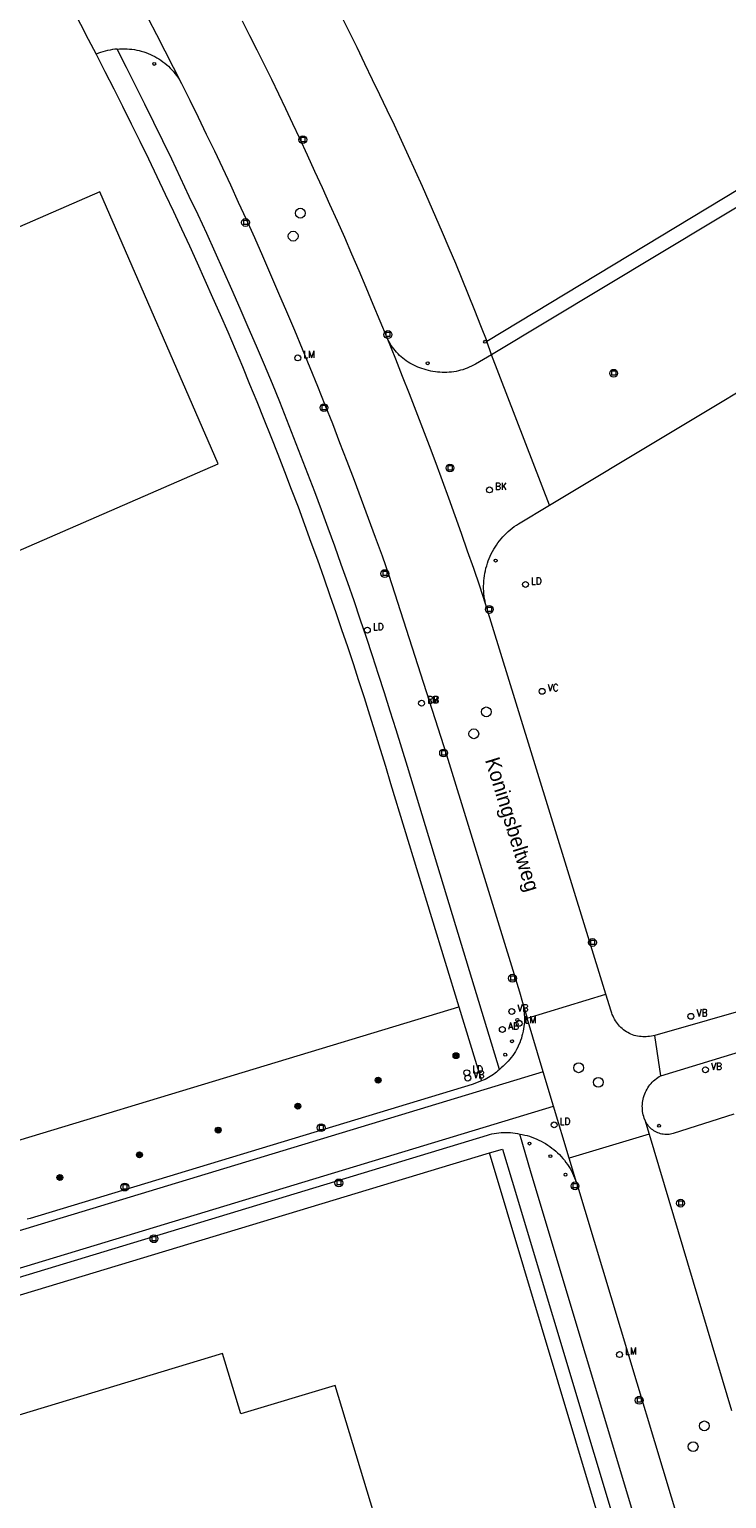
# Model space of a CAD drawing. Header units: metres. Extents: x 138165 to 154469, y 480134 to 494189.
# Tile 639 of 656: x 147378 to 147437, y 487111 to 487235. Entities that reach past the tile are written whole.
import ezdxf

# ---------------------------------------------------------------- set-up
doc = ezdxf.new("R2010")
doc.units = ezdxf.units.M
doc.header["$LTSCALE"] = 0.001
doc.header["$MEASUREMENT"] = 0
for name, color, linetype, lineweight in [('Level 5', 7, 'Continuous', 0), ('TOP-L-terrein schutting raster hek leuning', 7, 'Continuous', 0), ('TOP-L-topo objecten punt', 7, 'Continuous', 0), ('TOP-L-topo objecten vlak', 7, 'Continuous', 0), ('TOP-T-topo huisnummering naamgeving', 7, 'Continuous', 0)]:
    doc.layers.add(name, color=color, linetype=linetype, lineweight=lineweight)
doc.styles.add('Style-INTL_ISO', font='INTL_ISO.shx')
doc.styles.add('Style-STANDARD', font='STANDARD.shx')

# ---------------------------------------------------------------- blocks, each defined once
blk = doc.blocks.new('24')
at = {"layer": 'TOP-L-topo objecten punt', "color": 7, "linetype": 'Continuous', "lineweight": 0}
for radius in [0.025, 0.0182, 0.0115, 0.005]:
    blk.add_circle((0, 0), radius, dxfattribs=at)
blk = doc.blocks.new('22')
at = {"layer": 'TOP-L-topo objecten punt', "color": 7, "linetype": 'Continuous', "lineweight": 0}
blk.add_circle((0, 0), 0.025, dxfattribs=at)
at = {"layer": 'TOP-L-topo objecten punt', "color": 7, "linetype": 'Continuous', "lineweight": 0, "style": 'Style-STANDARD'}
blk.add_text('VC', height=0.06, dxfattribs=at).set_placement((0.0483, 0))
blk = doc.blocks.new('121')
at = {"layer": 'TOP-L-topo objecten punt', "color": 7, "linetype": 'Continuous', "lineweight": 0}
blk.add_circle((0, 0), 0.025, dxfattribs=at)
at = {"layer": 'TOP-L-topo objecten punt', "color": 7, "linetype": 'Continuous', "lineweight": 0, "style": 'Style-STANDARD'}
blk.add_text('LD', height=0.06, dxfattribs=at).set_placement((0.0483, 0))
blk = doc.blocks.new('*U13')
at = {"layer": 'Level 5', "color": 7, "linetype": 'Continuous', "lineweight": 0}
blk.add_circle((0, 0), 0.0415, dxfattribs=at)
blk = doc.blocks.new('150')
at = {"layer": 'Level 5', "color": 7, "linetype": 'Continuous', "lineweight": 0}
blk.add_blockref('*U13', (0, 0), dxfattribs=at)
blk = doc.blocks.new('72')
at = {"layer": 'TOP-L-topo objecten punt', "color": 7, "linetype": 'Continuous', "lineweight": 0}
blk.add_circle((0, 0), 0.025, dxfattribs=at)
at = {"layer": 'TOP-L-topo objecten punt', "color": 7, "linetype": 'Continuous', "lineweight": 0, "style": 'Style-STANDARD'}
blk.add_text('BK', height=0.06, dxfattribs=at).set_placement((0.0483, 0))
blk = doc.blocks.new('39')
at = {"layer": 'TOP-L-topo objecten punt', "color": 7, "linetype": 'Continuous', "lineweight": 0}
for p, q in [((0.0175, 0.0175), (-0.0175, 0.0175)), ((-0.0175, 0.0175), (-0.0175, -0.0175)), ((0.0175, 0.0175), (0.0175, -0.0175)), ((0.0175, -0.0175), (-0.0175, -0.0175))]:
    blk.add_line(p, q, dxfattribs=at)
blk.add_circle((0, 0), 0.0332, dxfattribs=at)
blk = doc.blocks.new('10')
at = {"layer": 'TOP-L-topo objecten punt', "linetype": 'Continuous', "lineweight": 0}
blk.add_circle((0, 0), 0.0125, dxfattribs=at)
blk = doc.blocks.new('16')
at = {"layer": 'TOP-L-topo objecten punt', "color": 7, "linetype": 'Continuous', "lineweight": 0}
blk.add_circle((0, 0), 0.025, dxfattribs=at)
at = {"layer": 'TOP-L-topo objecten punt', "color": 7, "linetype": 'Continuous', "lineweight": 0, "style": 'Style-STANDARD'}
blk.add_text('LM', height=0.06, dxfattribs=at).set_placement((0.0483, 0))
blk = doc.blocks.new('14')
at = {"layer": 'TOP-L-topo objecten punt', "color": 7, "linetype": 'Continuous', "lineweight": 0}
blk.add_circle((0, 0), 0.025, dxfattribs=at)
at = {"layer": 'TOP-L-topo objecten punt', "color": 7, "linetype": 'Continuous', "lineweight": 0, "style": 'Style-STANDARD'}
blk.add_text('VB', height=0.06, dxfattribs=at).set_placement((0.0483, 0))
blk = doc.blocks.new('127')
at = {"layer": 'TOP-L-topo objecten punt', "color": 7, "linetype": 'Continuous', "lineweight": 0}
blk.add_circle((0, 0), 0.025, dxfattribs=at)
at = {"layer": 'TOP-L-topo objecten punt', "color": 7, "linetype": 'Continuous', "lineweight": 0, "style": 'Style-STANDARD'}
blk.add_text('RB', height=0.06, dxfattribs=at).set_placement((0.0483, 0))
blk = doc.blocks.new('11')
at = {"layer": 'TOP-L-topo objecten punt', "color": 7, "linetype": 'Continuous', "lineweight": 0}
blk.add_circle((0, 0), 0.025, dxfattribs=at)
at = {"layer": 'TOP-L-topo objecten punt', "color": 7, "linetype": 'Continuous', "lineweight": 0, "style": 'Style-STANDARD'}
blk.add_text('AB', height=0.06, dxfattribs=at).set_placement((0.0483, 0))

msp = doc.modelspace()

# ---------------------------------------------------------------- linework, layer by layer
at = {"layer": 'TOP-L-terrein schutting raster hek leuning', "flags": 128}
msp.add_lwpolyline([(147404.77, 487236.58), (147405.44, 487235.23), (147406.11, 487233.87), (147406.77, 487232.51), (147407.42, 487231.15), (147408.04, 487229.87), (147408.66, 487228.58), (147409.27, 487227.29), (147409.87, 487226), (147410.47, 487224.71), (147411.06, 487223.41), (147411.64, 487222.11), (147412.22, 487220.8), (147412.79, 487219.5), (147413.36, 487218.19), (147413.92, 487216.88), (147414.47, 487215.56), (147415.01, 487214.24), (147415.55, 487212.92), (147416.09, 487211.6), (147416.61, 487210.28), (147417.14, 487208.95), (147446.54, 487226.72)], dxfattribs=at)
at = {"layer": 'TOP-L-topo objecten vlak', "flags": 128}
for points in [[(147381.71, 487248.56), (147382.48, 487247.21), (147383.24, 487245.86), (147384, 487244.51), (147384.75, 487243.15), (147385.5, 487241.79), (147386.24, 487240.43), (147386.97, 487239.06), (147387.7, 487237.69), (147388.42, 487236.32), (147389.14, 487234.95), (147389.85, 487233.57), (147390.56, 487232.19), (147391.26, 487230.8)], [(147379.99, 487240.89), (147380.67, 487239.63), (147381.35, 487238.36), (147382.02, 487237.1), (147382.69, 487235.83), (147383.36, 487234.56), (147384.02, 487233.29)], [(147408.68, 487209.24), (147408.1, 487210.66), (147407.51, 487212.08), (147406.91, 487213.5), (147406.31, 487214.92), (147405.7, 487216.33), (147405.09, 487217.74), (147404.47, 487219.14), (147403.84, 487220.55), (147403.21, 487221.95), (147402.57, 487223.35), (147401.93, 487224.74), (147401.28, 487226.14), (147400.69, 487227.39), (147400.1, 487228.64), (147399.5, 487229.89), (147398.9, 487231.14), (147398.29, 487232.38), (147397.67, 487233.62), (147397.05, 487234.85), (147396.42, 487236.08)], [(147404.77, 487236.58), (147405.44, 487235.23), (147406.11, 487233.87), (147406.77, 487232.51), (147407.42, 487231.15), (147408.04, 487229.87), (147408.66, 487228.58), (147409.27, 487227.29), (147409.87, 487226), (147410.47, 487224.71), (147411.06, 487223.41), (147411.64, 487222.11), (147412.22, 487220.8), (147412.79, 487219.5), (147413.36, 487218.19), (147413.92, 487216.88), (147414.47, 487215.56), (147415.01, 487214.24), (147415.55, 487212.92), (147416.09, 487211.6), (147416.61, 487210.28), (147417.14, 487208.95)], [(147385.8, 487233.72), (147385.6, 487233.7), (147385.4, 487233.67), (147385.2, 487233.63), (147384.99, 487233.59), (147384.8, 487233.54), (147384.6, 487233.49), (147384.4, 487233.43), (147384.21, 487233.36), (147384.02, 487233.29)], [(147384.02, 487233.29), (147384.77, 487231.82), (147385.52, 487230.34), (147386.26, 487228.87), (147387, 487227.39), (147387.73, 487225.9), (147388.45, 487224.41), (147389.17, 487222.92), (147389.88, 487221.43), (147390.58, 487219.94), (147391.26, 487218.49), (147391.93, 487217.04), (147392.59, 487215.59), (147393.24, 487214.13), (147393.89, 487212.67), (147394.53, 487211.21), (147395.17, 487209.74), (147395.8, 487208.27), (147396.42, 487206.8), (147397.03, 487205.32), (147397.64, 487203.84), (147398.24, 487202.36), (147398.83, 487200.88), (147399.41, 487199.39), (147399.99, 487197.91), (147400.56, 487196.41), (147401.13, 487194.92), (147401.68, 487193.42), (147402.23, 487191.92), (147402.78, 487190.42), (147403.31, 487188.91), (147403.84, 487187.41), (147404.34, 487185.97), (147404.83, 487184.53), (147405.32, 487183.09), (147405.8, 487181.64), (147406.27, 487180.2), (147406.74, 487178.75), (147407.2, 487177.3), (147407.65, 487175.84), (147408.1, 487174.39), (147408.54, 487172.93), (147408.98, 487171.48), (147414.77, 487152.53)], [(147385.8, 487233.72), (147386.01, 487233.73), (147386.22, 487233.73), (147386.43, 487233.73), (147386.64, 487233.73), (147386.85, 487233.72), (147387.05, 487233.7), (147387.26, 487233.67), (147387.46, 487233.64), (147387.66, 487233.59), (147387.85, 487233.54), (147388.05, 487233.48), (147388.24, 487233.42), (147388.43, 487233.35), (147388.62, 487233.27), (147388.81, 487233.18), (147388.99, 487233.09), (147389.17, 487232.99), (147389.34, 487232.88), (147389.51, 487232.77), (147389.68, 487232.65), (147389.84, 487232.52), (147390, 487232.39), (147390.15, 487232.26), (147390.3, 487232.11), (147390.44, 487231.97), (147390.57, 487231.81), (147390.7, 487231.66), (147390.83, 487231.49), (147390.94, 487231.33), (147391.06, 487231.16), (147391.16, 487230.98), (147391.26, 487230.8)], [(147418.2, 487147.23), (147414.99, 487157.82), (147410.4, 487172.9), (147409.92, 487174.47), (147409.44, 487176.03), (147408.95, 487177.6), (147408.46, 487179.16), (147407.96, 487180.72), (147407.45, 487182.28), (147406.93, 487183.83), (147406.41, 487185.39), (147405.88, 487186.94), (147405.34, 487188.48), (147404.79, 487190.03), (147404.24, 487191.57), (147403.68, 487193.11), (147403.12, 487194.65), (147402.55, 487196.19), (147401.97, 487197.72), (147401.38, 487199.25), (147400.79, 487200.78), (147400.19, 487202.3), (147399.58, 487203.83), (147398.97, 487205.34), (147398.29, 487206.95), (147397.61, 487208.55), (147396.92, 487210.14), (147396.23, 487211.74), (147395.53, 487213.33), (147394.82, 487214.91), (147394.11, 487216.5), (147393.39, 487218.08), (147392.66, 487219.66), (147391.92, 487221.23), (147391.18, 487222.81), (147390.43, 487224.38), (147389.68, 487225.94), (147388.92, 487227.5), (147388.15, 487229.06), (147387.37, 487230.62), (147386.59, 487232.17), (147385.8, 487233.72)], [(147391.26, 487230.8), (147391.96, 487229.38), (147392.66, 487227.95), (147393.36, 487226.51), (147394.04, 487225.08), (147394.72, 487223.64), (147395.4, 487222.2), (147396.07, 487220.75), (147396.73, 487219.31), (147397.43, 487217.75), (147398.12, 487216.18), (147398.8, 487214.61), (147399.48, 487213.04), (147400.16, 487211.47), (147400.82, 487209.89), (147401.48, 487208.31), (147402.13, 487206.73), (147402.77, 487205.15), (147403.41, 487203.56), (147404.04, 487201.97), (147404.66, 487200.37), (147405.28, 487198.78), (147405.89, 487197.18), (147406.49, 487195.58), (147407.08, 487193.97), (147407.67, 487192.36), (147408.25, 487190.76), (147408.82, 487189.14), (147413.72, 487173.9), (147419.9, 487153.8), (147420.16, 487152.89)], [(147417.14, 487208.95), (147446.54, 487226.72), (147449.51, 487221.78)], [(147449.51, 487221.78), (147449.2, 487221.59), (147449.13, 487221.55), (147449.05, 487221.51), (147448.97, 487221.48), (147448.89, 487221.46), (147448.81, 487221.44), (147448.73, 487221.43), (147448.64, 487221.43), (147448.56, 487221.44), (147448.48, 487221.45), (147448.39, 487221.47), (147448.31, 487221.5), (147448.24, 487221.53), (147448.16, 487221.57), (147448.09, 487221.62), (147448.03, 487221.67), (147447.97, 487221.73), (147447.91, 487221.8), (147447.86, 487221.86), (147447.82, 487221.94), (147446, 487224.92), (147417.52, 487207.8)], [(147359.73, 487210.91), (147369.76, 487187.86), (147394.37, 487198.57), (147384.34, 487221.62), (147359.73, 487210.91)], [(147422.45, 487195.05), (147452.94, 487213.38), (147451.39, 487215.93), (147451.35, 487216.01), (147451.31, 487216.08), (147451.28, 487216.16), (147451.26, 487216.24), (147451.24, 487216.33), (147451.23, 487216.41), (147451.23, 487216.49), (147451.24, 487216.58), (147451.26, 487216.66), (147451.28, 487216.74), (147451.3, 487216.82), (147451.34, 487216.9), (147451.38, 487216.97), (147451.43, 487217.04), (147451.48, 487217.11), (147451.54, 487217.17), (147451.6, 487217.23), (147451.67, 487217.28), (147451.74, 487217.32), (147452.07, 487217.52)], [(147417.52, 487207.8), (147416.18, 487207.02), (147416.01, 487206.92), (147415.83, 487206.83), (147415.65, 487206.75), (147415.47, 487206.67), (147415.29, 487206.61), (147415.1, 487206.54), (147414.91, 487206.49), (147414.72, 487206.44), (147414.53, 487206.4), (147414.33, 487206.37), (147414.14, 487206.34), (147413.94, 487206.32), (147413.75, 487206.31), (147413.55, 487206.31), (147413.36, 487206.31), (147413.16, 487206.32), (147412.96, 487206.33), (147412.77, 487206.36), (147412.57, 487206.39), (147412.38, 487206.43), (147412.19, 487206.47), (147412, 487206.53), (147411.81, 487206.59), (147411.63, 487206.65), (147411.45, 487206.71), (147411.28, 487206.77), (147411.11, 487206.84), (147410.94, 487206.92), (147410.78, 487207), (147410.62, 487207.09), (147410.46, 487207.19), (147410.31, 487207.29), (147410.16, 487207.4), (147410.02, 487207.51), (147409.88, 487207.63), (147409.74, 487207.75), (147409.61, 487207.88), (147409.48, 487208.02), (147409.36, 487208.16), (147409.25, 487208.3), (147409.14, 487208.45), (147409.04, 487208.6), (147408.94, 487208.75), (147408.85, 487208.91), (147408.76, 487209.08), (147408.68, 487209.24)], [(147417.03, 487186.69), (147416.53, 487188.19), (147416.02, 487189.68), (147415.5, 487191.17), (147414.98, 487192.66), (147414.45, 487194.15), (147413.92, 487195.64), (147413.37, 487197.12), (147412.83, 487198.6), (147412.27, 487200.08), (147411.72, 487201.55), (147411.15, 487203.03), (147410.58, 487204.5), (147410, 487205.97), (147409.42, 487207.43), (147408.68, 487209.24)], [(147417.52, 487207.8), (147417.14, 487208.95)], [(147422.45, 487195.05), (147417.52, 487207.8)], [(147417.03, 487186.69), (147416.98, 487186.91), (147416.95, 487187.12), (147416.91, 487187.34), (147416.89, 487187.55), (147416.87, 487187.77), (147416.86, 487187.99), (147416.86, 487188.2), (147416.87, 487188.42), (147416.88, 487188.64), (147416.9, 487188.86), (147416.93, 487189.07), (147416.97, 487189.29), (147417.01, 487189.5), (147417.06, 487189.71), (147417.12, 487189.92), (147417.18, 487190.13), (147417.26, 487190.33), (147417.33, 487190.54), (147417.42, 487190.74), (147417.51, 487190.93), (147417.61, 487191.13), (147417.72, 487191.32), (147417.83, 487191.5), (147417.95, 487191.68), (147418.08, 487191.86), (147418.21, 487192.03), (147418.35, 487192.2), (147418.49, 487192.37), (147418.64, 487192.53), (147418.8, 487192.68), (147418.95, 487192.83), (147419.12, 487192.97), (147419.29, 487193.11), (147419.46, 487193.24), (147419.64, 487193.36), (147419.82, 487193.48), (147422.45, 487195.05)], [(147565.71, 487190.49), (147492.33, 487168.36), (147453.14, 487156.34), (147431.36, 487150.12)], [(147431.88, 487146.7), (147493.16, 487165.4), (147566.65, 487187.51)], [(147427.23, 487153.62), (147419.63, 487178.28), (147417.03, 487186.69)], [(147420.55, 487151.57), (147427.23, 487153.62)], [(147431.36, 487150.12), (147431.22, 487150.09), (147431.08, 487150.05), (147430.93, 487150.03), (147430.79, 487150.01), (147430.64, 487150), (147430.5, 487149.99), (147430.35, 487150), (147430.2, 487150.01), (147430.06, 487150.03), (147429.91, 487150.05), (147429.77, 487150.08), (147429.63, 487150.12), (147429.49, 487150.17), (147429.35, 487150.23), (147429.22, 487150.29), (147429.09, 487150.35), (147428.96, 487150.43), (147428.84, 487150.51), (147428.72, 487150.59), (147428.61, 487150.69), (147428.5, 487150.79), (147428.39, 487150.89), (147428.3, 487151), (147428.2, 487151.11), (147428.11, 487151.23), (147428.03, 487151.35), (147427.96, 487151.48), (147427.89, 487151.61), (147427.83, 487151.74), (147427.77, 487151.88), (147427.72, 487152.01), (147427.68, 487152.16), (147427.23, 487153.62)], [(147376.74, 487141), (147414.77, 487152.53)], [(147414.77, 487152.53), (147416.67, 487146.26)], [(147420.16, 487152.89), (147420.2, 487152.69), (147420.24, 487152.49), (147420.27, 487152.29), (147420.3, 487152.09), (147420.31, 487151.89), (147420.32, 487151.68), (147420.32, 487151.48), (147420.32, 487151.27), (147420.3, 487151.07), (147420.28, 487150.86), (147420.25, 487150.66), (147420.21, 487150.46), (147420.17, 487150.26), (147420.11, 487150.07), (147420.06, 487149.87), (147419.99, 487149.68), (147419.92, 487149.48), (147419.83, 487149.3), (147419.75, 487149.11), (147419.65, 487148.93), (147419.55, 487148.76), (147419.44, 487148.58), (147419.33, 487148.41), (147419.21, 487148.25), (147419.08, 487148.09), (147418.95, 487147.93), (147418.81, 487147.78), (147418.67, 487147.64), (147418.52, 487147.5), (147418.36, 487147.36), (147418.2, 487147.23)], [(147420.16, 487152.89), (147420.55, 487151.57)], [(147421.92, 487147.03), (147420.55, 487151.57)], [(147431.88, 487146.7), (147431.36, 487150.12)], [(147418.2, 487147.23), (147418.08, 487147.12), (147417.96, 487147.01), (147417.83, 487146.91), (147417.7, 487146.81), (147417.56, 487146.71), (147417.42, 487146.62), (147417.28, 487146.54), (147417.13, 487146.46), (147416.98, 487146.39), (147416.83, 487146.32), (147416.67, 487146.26)], [(147421.92, 487147.03), (147311.85, 487113.63)], [(147416.67, 487146.26), (147415.88, 487145.95), (147378.42, 487134.59), (147378.19, 487134.53)], [(147422.79, 487144.12), (147421.92, 487147.03)], [(147430.53, 487142.95), (147430.48, 487143.09), (147430.43, 487143.23), (147430.39, 487143.38), (147430.36, 487143.53), (147430.34, 487143.67), (147430.32, 487143.82), (147430.32, 487143.97), (147430.31, 487144.12), (147430.32, 487144.27), (147430.33, 487144.42), (147430.36, 487144.57), (147430.39, 487144.72), (147430.42, 487144.86), (147430.46, 487145.01), (147430.52, 487145.15), (147430.57, 487145.29), (147430.64, 487145.42), (147430.71, 487145.56), (147430.79, 487145.68), (147430.87, 487145.81), (147430.96, 487145.93), (147431.06, 487146.04), (147431.16, 487146.16), (147431.27, 487146.26), (147431.38, 487146.36), (147431.5, 487146.45), (147431.62, 487146.54), (147431.75, 487146.62), (147431.88, 487146.7)], [(147313.8, 487111.06), (147422.79, 487144.12)], [(147424.11, 487139.71), (147422.79, 487144.12)], [(147438.06, 487143.44), (147432.93, 487141.8), (147432.82, 487141.77), (147432.7, 487141.74), (147432.58, 487141.72), (147432.45, 487141.72), (147432.33, 487141.71), (147432.21, 487141.72), (147432.09, 487141.73), (147431.97, 487141.75), (147431.85, 487141.78), (147431.74, 487141.82), (147431.62, 487141.86), (147431.51, 487141.91), (147431.4, 487141.97), (147431.3, 487142.03), (147431.2, 487142.1), (147431.1, 487142.17), (147431.01, 487142.25), (147430.92, 487142.34), (147430.84, 487142.43), (147430.77, 487142.53), (147430.7, 487142.62), (147430.64, 487142.73), (147430.58, 487142.84), (147430.53, 487142.95)], [(147430.53, 487142.95), (147430.89, 487141.74)], [(147313.8, 487111.06), (147314.02, 487110.36), (147417.18, 487141.67), (147417.37, 487141.72), (147417.56, 487141.77), (147417.76, 487141.81), (147417.95, 487141.84), (147418.15, 487141.86), (147418.35, 487141.88), (147418.55, 487141.89), (147418.75, 487141.89), (147418.95, 487141.89), (147419.14, 487141.88), (147419.34, 487141.86), (147419.54, 487141.83), (147419.73, 487141.79), (147419.93, 487141.75)], [(147434.62, 487092.69), (147420.88, 487138.45), (147419.93, 487141.75)], [(147419.93, 487141.75), (147420.14, 487141.72), (147420.35, 487141.67), (147420.55, 487141.62), (147420.76, 487141.56), (147420.96, 487141.49), (147421.16, 487141.41), (147421.36, 487141.33), (147421.55, 487141.24), (147421.75, 487141.15), (147421.93, 487141.05), (147422.12, 487140.94), (147422.3, 487140.82), (147422.48, 487140.7), (147422.65, 487140.57), (147422.81, 487140.44), (147422.98, 487140.3), (147423.13, 487140.16), (147423.29, 487140.01), (147423.43, 487139.85), (147423.57, 487139.69), (147423.71, 487139.53), (147423.84, 487139.35), (147423.96, 487139.18), (147424.08, 487139), (147424.19, 487138.82), (147424.3, 487138.63), (147424.39, 487138.44), (147424.48, 487138.25), (147424.57, 487138.05), (147424.65, 487137.85), (147424.72, 487137.65)], [(147430.89, 487141.74), (147424.11, 487139.71)], [(147430.89, 487141.74), (147437.87, 487118.33)], [(147271.22, 487095.91), (147417.36, 487140.15)], [(147417.36, 487140.15), (147418.45, 487140.47), (147419.29, 487137.76), (147433.12, 487091.65)], [(147431.99, 487091.28), (147417.36, 487140.15)], [(147424.72, 487137.65), (147424.11, 487139.71)], [(147424.72, 487137.65), (147436.47, 487098.72)], [(147404.28, 487120.45), (147396.28, 487118.03), (147394.72, 487123.16), (147313.25, 487098.49), (147338.77, 487014.19), (147420.25, 487038.86), (147420.17, 487039.13), (147424.27, 487040.38), (147424.15, 487040.79), (147420.04, 487039.54), (147409.93, 487072.95), (147406.29, 487084.98), (147414.28, 487087.4), (147404.28, 487120.45)]]:
    msp.add_lwpolyline(points, dxfattribs=at)

# ---------------------------------------------------------------- block references
at = {"layer": 'TOP-L-topo objecten punt', "xscale": 10, "yscale": 10, "zscale": 10}
for name, p in [('10', (147388.95, 487232.46)), ('39', (147401.54, 487226.04)), ('150', (147401.33, 487219.81)), ('39', (147396.68, 487219.02)), ('150', (147400.72, 487217.86)), ('39', (147408.75, 487209.52)), ('10', (147416.99, 487208.91)), ('16', (147401.11, 487207.54)), ('10', (147412.12, 487207.09)), ('39', (147427.88, 487206.24)), ('39', (147403.33, 487203.32)), ('39', (147414.01, 487198.21)), ('72', (147417.36, 487196.35)), ('39', (147408.49, 487189.26)), ('10', (147417.88, 487190.36)), ('121', (147420.41, 487188.34)), ('39', (147417.35, 487186.22)), ('121', (147407.01, 487184.47)), ('22', (147421.82, 487179.28)), ('16', (147411.6, 487178.27)), ('127', (147411.6, 487178.27)), ('150', (147417.09, 487177.54)), ('150', (147416.03, 487175.68)), ('39', (147413.47, 487174.05)), ('39', (147426.09, 487157.99)), ('39', (147419.31, 487154.96)), ('14', (147419.25, 487152.14)), ('14', (147434.43, 487151.73)), ('11', (147418.45, 487150.62)), ('10', (147419.72, 487151.42)), ('16', (147419.87, 487151.14)), ('10', (147419.27, 487149.62)), ('24', (147414.52, 487148.4)), ('10', (147418.69, 487148.48)), ('121', (147415.43, 487146.95)), ('150', (147424.91, 487147.37)), ('14', (147435.66, 487147.2)), ('24', (147407.92, 487146.32)), ('14', (147415.52, 487146.5)), ('150', (147426.58, 487146.14)), ('24', (147401.12, 487144.11)), ('24', (147394.37, 487142.09)), ('39', (147403.09, 487142.29)), ('121', (147422.84, 487142.53)), ('10', (147431.73, 487142.46)), ('10', (147420.75, 487140.95)), ('24', (147387.69, 487139.99)), ('10', (147422.52, 487139.88)), ('24', (147380.95, 487138.07)), ('39', (147386.45, 487137.26)), ('39', (147404.59, 487137.61)), ('10', (147423.8, 487138.31)), ('39', (147424.61, 487137.36)), ('39', (147433.55, 487135.89)), ('39', (147388.92, 487132.88)), ('16', (147428.38, 487123.06)), ('39', (147430.05, 487119.19)), ('150', (147435.57, 487117.02)), ('150', (147434.62, 487115.26))]:
    msp.add_blockref(name, p, dxfattribs=at)

# ---------------------------------------------------------------- texts
at = {"layer": 'TOP-T-topo huisnummering naamgeving', "style": 'Style-INTL_ISO'}
msp.add_text('Koningsbeltweg', height=1.25, rotation=287.2, dxfattribs=at).set_placement((147416.97, 487173.46))

doc.saveas('drawing.dxf')
